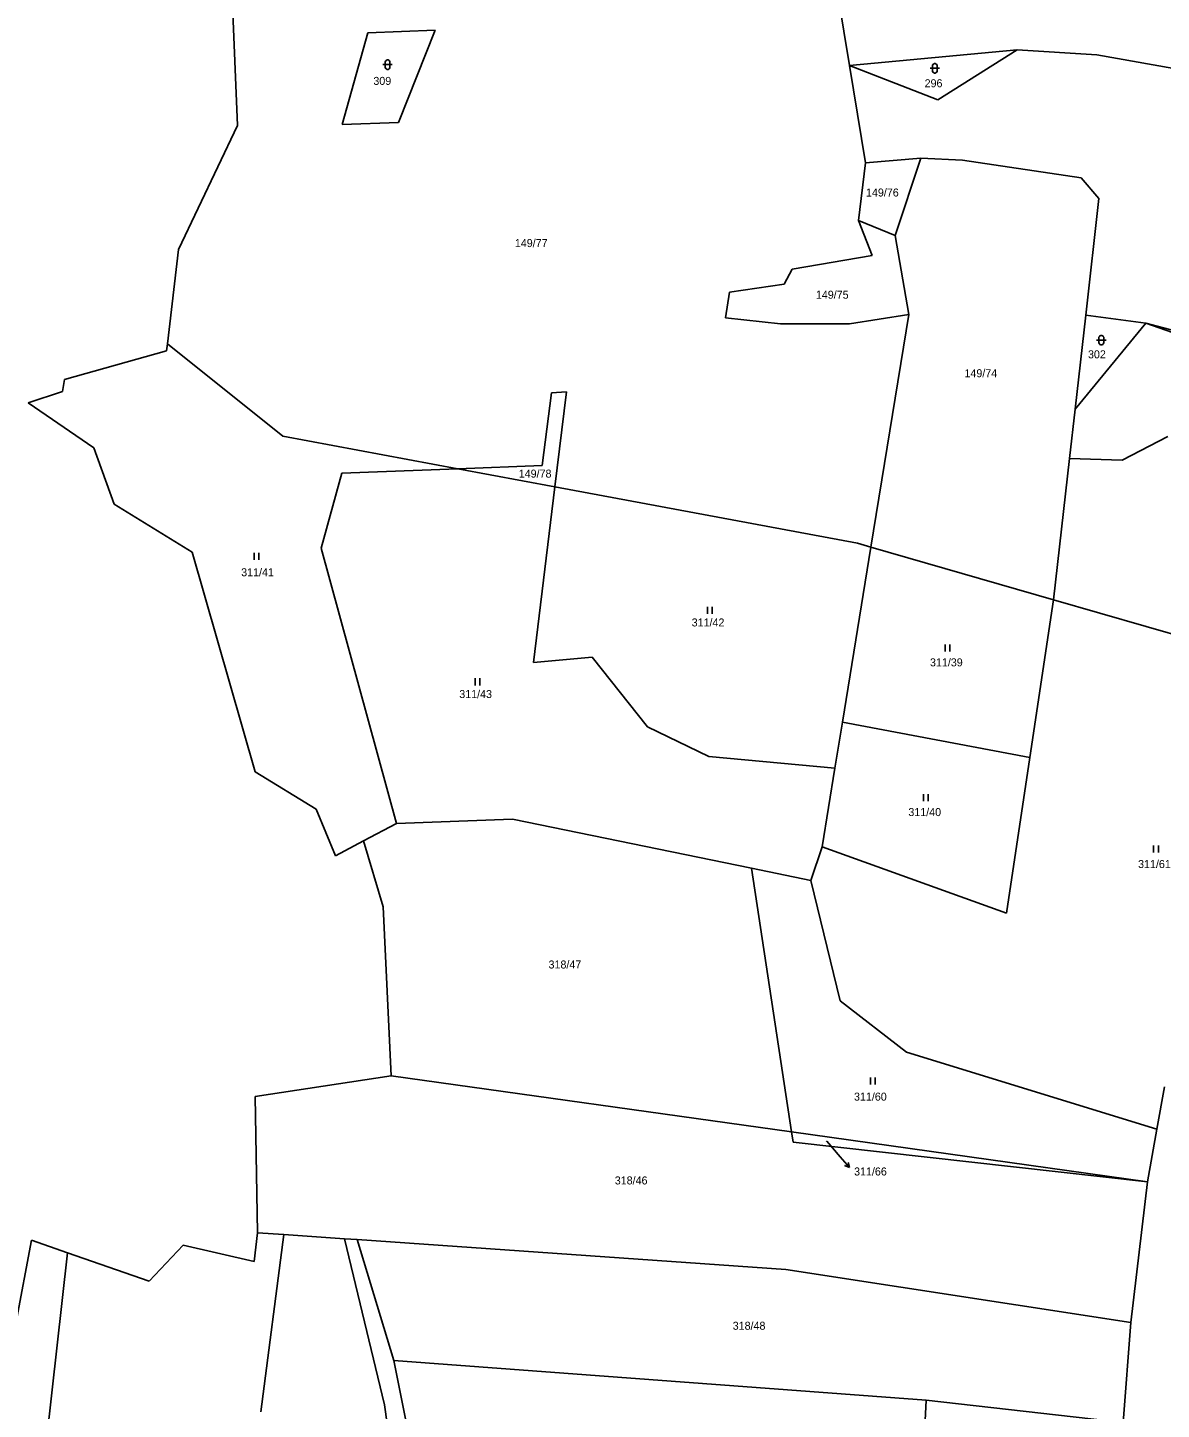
# Model space of a CAD drawing. Extents: x -791032 to -787751, y -1106872 to -1104403.
# Drawn here: x -790328.9 to -790088.1, y -1105221.6 to -1104928.1 of the extents above; entities that cross this region are included whole.
import ezdxf

# ---------------------------------------------------------------- set-up
doc = ezdxf.new("R2010")
doc.units = 0
for name, color, linetype in [('Komunikace', 7, 'Continuous'), ('Vrstva 1', 7, 'Continuous'), ('Vrstva 14', 7, 'Continuous'), ('Vrstva 16', 7, 'Continuous'), ('Vrstva 23', 7, 'Continuous')]:
    doc.layers.add(name, color=color, linetype=linetype)

msp = doc.modelspace()

# ---------------------------------------------------------------- linework, layer by layer
at = {"layer": 'Komunikace'}
msp.add_line((-790159.18, -1105164.64), (-790156.32, -1105167.96), dxfattribs=at)
at = {"layer": 'Vrstva 1'}
for p, q in [((-790284.33, -1104948.87), (-790286.85, -1104886.33)), ((-790154.32, -1104936.14), (-790157.45, -1104916.94)), ((-790256.62, -1104929.18), (-790262.09, -1104948.68)), ((-790242.35, -1104928.65), (-790256.62, -1104929.18)), ((-790250.16, -1104948.27), (-790242.35, -1104928.65)), ((-790154.32, -1104936.14), (-790118.75, -1104932.83)), ((-790118.75, -1104932.83), (-790135.55, -1104943.46)), ((-790118.75, -1104932.83), (-790101.83, -1104933.88)), ((-790101.83, -1104933.88), (-790085.47, -1104936.77)), ((-790135.55, -1104943.46), (-790154.32, -1104936.14)), ((-790154.32, -1104936.14), (-790150.95, -1104956.8)), ((-790262.09, -1104948.68), (-790250.16, -1104948.27)), ((-790296.86, -1104975.22), (-790284.33, -1104948.87)), ((-790150.95, -1104956.8), (-790152.44, -1104969.03)), ((-790139.2, -1104955.79), (-790150.95, -1104956.8)), ((-790139.2, -1104955.79), (-790144.6, -1104972.24)), ((-790139.2, -1104955.79), (-790130.36, -1104956.23)), ((-790130.36, -1104956.23), (-790105.11, -1104960)), ((-790105.11, -1104960), (-790101.35, -1104964.42)), ((-790104.14, -1104989.14), (-790101.35, -1104964.42)), ((-790152.44, -1104969.03), (-790144.6, -1104972.24)), ((-790152.44, -1104969.03), (-790149.54, -1104976.52)), ((-790144.6, -1104972.24), (-790141.7, -1104989.03)), ((-790299.2, -1104995.25), (-790296.86, -1104975.22)), ((-790149.54, -1104976.52), (-790166.54, -1104979.37)), ((-790166.54, -1104979.37), (-790168.19, -1104982.58)), ((-790168.19, -1104982.58), (-790179.82, -1104984.32)), ((-790179.82, -1104984.32), (-790180.65, -1104989.76)), ((-790180.65, -1104989.76), (-790169, -1104991.05)), ((-790154.34, -1104991.04), (-790141.7, -1104989.03)), ((-790141.7, -1104989.03), (-790149.78, -1105038.46)), ((-790106.4, -1105009.16), (-790104.14, -1104989.14)), ((-790104.14, -1104989.14), (-790091.42, -1104990.87)), ((-790169, -1104991.05), (-790154.34, -1104991.04)), ((-790091.42, -1104990.87), (-790106.4, -1105009.16)), ((-790091.42, -1104990.87), (-790058.39, -1104999.65)), ((-790091.42, -1104990.87), (-790047.29, -1105006.49)), ((-790299.38, -1104996.76), (-790299.2, -1104995.25)), ((-790274.71, -1105014.88), (-790299.2, -1104995.25)), ((-790299.38, -1104996.76), (-790321.05, -1105002.84)), ((-790321.05, -1105002.84), (-790321.52, -1105005.4)), ((-790321.52, -1105005.4), (-790328.79, -1105007.8)), ((-790219.62, -1105021.12), (-790217.65, -1105005.65)), ((-790217.65, -1105005.65), (-790214.42, -1105005.46)), ((-790214.42, -1105005.46), (-790216.9, -1105025.66)), ((-790328.79, -1105007.8), (-790314.83, -1105017.36)), ((-790106.4, -1105009.16), (-790107.58, -1105019.59)), ((-790237.55, -1105021.81), (-790274.71, -1105014.88)), ((-790096.42, -1105019.98), (-790086.71, -1105014.98)), ((-790314.83, -1105017.36), (-790310.49, -1105029.34)), ((-790262.13, -1105022.75), (-790237.55, -1105021.81)), ((-790237.55, -1105021.81), (-790219.62, -1105021.12)), ((-790216.9, -1105025.66), (-790237.55, -1105021.81)), ((-790107.58, -1105019.59), (-790110.97, -1105049.63)), ((-790107.58, -1105019.59), (-790096.42, -1105019.98)), ((-790262.13, -1105022.75), (-790266.58, -1105038.66)), ((-790216.9, -1105025.66), (-790221.48, -1105062.93)), ((-790152.63, -1105037.64), (-790216.9, -1105025.66)), ((-790310.49, -1105029.34), (-790293.92, -1105039.5)), ((-790293.92, -1105039.5), (-790280.58, -1105086.16)), ((-790266.58, -1105038.66), (-790250.56, -1105097.18)), ((-790149.78, -1105038.46), (-790155.85, -1105075.65)), ((-790149.78, -1105038.46), (-790152.63, -1105037.64)), ((-790110.97, -1105049.63), (-790149.78, -1105038.46)), ((-790110.97, -1105049.63), (-790116, -1105083.16)), ((-790030.2, -1105072.88), (-790110.97, -1105049.63)), ((-790221.48, -1105062.93), (-790208.96, -1105061.81)), ((-790208.96, -1105061.81), (-790197.25, -1105076.62)), ((-790197.25, -1105076.62), (-790184.19, -1105082.9)), ((-790155.85, -1105075.65), (-790157.44, -1105085.39)), ((-790155.85, -1105075.65), (-790116, -1105083.16)), ((-790184.19, -1105082.9), (-790157.44, -1105085.39)), ((-790116, -1105083.16), (-790120.95, -1105116.22)), ((-790280.58, -1105086.16), (-790267.62, -1105094.08)), ((-790157.44, -1105085.39), (-790160.16, -1105102.08)), ((-790267.62, -1105094.08), (-790263.54, -1105104.02)), ((-790257.56, -1105100.87), (-790250.56, -1105097.18)), ((-790250.56, -1105097.18), (-790225.94, -1105096.27)), ((-790225.94, -1105096.27), (-790175.14, -1105106.68)), ((-790263.54, -1105104.02), (-790257.56, -1105100.87)), ((-790253.36, -1105114.87), (-790257.56, -1105100.87)), ((-790160.16, -1105102.08), (-790162.57, -1105109.26)), ((-790120.95, -1105116.22), (-790160.16, -1105102.08)), ((-790175.14, -1105106.68), (-790162.57, -1105109.26)), ((-790166.64, -1105162.68), (-790175.14, -1105106.68)), ((-790162.57, -1105109.26), (-790156.28, -1105134.85)), ((-790251.71, -1105150.73), (-790253.36, -1105114.87)), ((-790156.28, -1105134.85), (-790142.24, -1105145.73)), ((-790089.04, -1105162.06), (-790142.24, -1105145.73)), ((-790280.56, -1105155.16), (-790251.71, -1105150.73)), ((-790251.71, -1105150.73), (-790166.64, -1105162.68)), ((-790089.04, -1105162.06), (-790087.45, -1105153.07)), ((-790280.06, -1105184.08), (-790280.56, -1105155.16)), ((-790166.64, -1105162.68), (-790091.02, -1105173.3)), ((-790166.31, -1105164.85), (-790166.64, -1105162.68)), ((-790091.02, -1105173.3), (-790089.04, -1105162.06)), ((-790166.31, -1105164.85), (-790091.02, -1105173.3)), ((-790091.02, -1105173.3), (-790094.59, -1105203.13)), ((-790334.77, -1105221.04), (-790328.05, -1105185.69)), ((-790328.05, -1105185.69), (-790320.41, -1105188.35)), ((-790280.76, -1105190.21), (-790280.06, -1105184.08)), ((-790280.06, -1105184.08), (-790274.45, -1105184.47)), ((-790274.45, -1105184.47), (-790279.4, -1105222.16)), ((-790274.45, -1105184.47), (-790261.63, -1105185.37)), ((-790261.63, -1105185.37), (-790258.9, -1105185.56)), ((-790261.63, -1105185.37), (-790253.11, -1105220.65)), ((-790258.9, -1105185.56), (-790251.1, -1105211.23)), ((-790258.9, -1105185.56), (-790167.83, -1105191.93)), ((-790341.9, -1105379.69), (-790320.41, -1105188.35)), ((-790320.41, -1105188.35), (-790303.06, -1105194.37)), ((-790303.06, -1105194.37), (-790295.83, -1105186.76)), ((-790295.83, -1105186.76), (-790280.76, -1105190.21)), ((-790167.83, -1105191.93), (-790094.59, -1105203.13)), ((-790096.17, -1105224.41), (-790094.59, -1105203.13)), ((-790251.1, -1105211.23), (-790246.36, -1105235.15)), ((-790138.04, -1105219.63), (-790251.1, -1105211.23)), ((-790253.11, -1105220.65), (-790251.03, -1105234.94)), ((-790138.93, -1105238.24), (-790138.04, -1105219.63)), ((-790096.17, -1105224.41), (-790138.04, -1105219.63))]:
    msp.add_line(p, q, dxfattribs=at)
at = {"layer": 'Vrstva 16'}
for p, q in [((-790156.32, -1105167.96), (-790154.36, -1105170.232)), ((-790154.36, -1105170.232), (-790155.392, -1105169.801)), ((-790154.36, -1105170.232), (-790154.635, -1105169.148))]:
    msp.add_line(p, q, dxfattribs=at)
at = {"layer": 'Vrstva 23'}
for p, q in [((-790253.44, -1104935.96), (-790251.44, -1104935.96)), ((-790252.94, -1104935.36), (-790252.84, -1104935.16)), ((-790252.94, -1104936.56), (-790252.94, -1104935.36)), ((-790252.84, -1104936.76), (-790252.94, -1104936.56)), ((-790252.84, -1104935.16), (-790252.74, -1104935.06)), ((-790252.74, -1104936.86), (-790252.84, -1104936.76)), ((-790252.74, -1104935.06), (-790252.54, -1104934.96)), ((-790252.54, -1104936.96), (-790252.74, -1104936.86)), ((-790252.54, -1104934.96), (-790252.34, -1104934.96)), ((-790252.34, -1104936.96), (-790252.54, -1104936.96)), ((-790252.34, -1104934.96), (-790252.14, -1104935.06)), ((-790252.14, -1104936.86), (-790252.34, -1104936.96)), ((-790252.14, -1104935.06), (-790252.04, -1104935.16)), ((-790252.04, -1104936.76), (-790252.14, -1104936.86)), ((-790252.04, -1104935.16), (-790251.94, -1104935.36)), ((-790251.94, -1104936.56), (-790252.04, -1104936.76)), ((-790251.94, -1104935.36), (-790251.94, -1104936.56)), ((-790137.21, -1104936.74), (-790135.21, -1104936.74)), ((-790136.71, -1104936.14), (-790136.61, -1104935.94)), ((-790136.71, -1104937.34), (-790136.71, -1104936.14)), ((-790136.61, -1104935.94), (-790136.51, -1104935.84)), ((-790136.51, -1104935.84), (-790136.31, -1104935.74)), ((-790136.31, -1104935.74), (-790136.11, -1104935.74)), ((-790136.11, -1104935.74), (-790135.91, -1104935.84)), ((-790135.91, -1104935.84), (-790135.81, -1104935.94)), ((-790135.81, -1104935.94), (-790135.71, -1104936.14)), ((-790135.71, -1104936.14), (-790135.71, -1104937.34)), ((-790136.61, -1104937.54), (-790136.71, -1104937.34)), ((-790136.51, -1104937.64), (-790136.61, -1104937.54)), ((-790136.31, -1104937.74), (-790136.51, -1104937.64)), ((-790136.11, -1104937.74), (-790136.31, -1104937.74)), ((-790135.91, -1104937.64), (-790136.11, -1104937.74)), ((-790135.81, -1104937.54), (-790135.91, -1104937.64)), ((-790135.71, -1104937.34), (-790135.81, -1104937.54)), ((-790101.84, -1104994.48), (-790099.84, -1104994.48)), ((-790101.34, -1104993.88), (-790101.24, -1104993.68)), ((-790101.34, -1104995.08), (-790101.34, -1104993.88)), ((-790101.24, -1104995.28), (-790101.34, -1104995.08)), ((-790101.24, -1104993.68), (-790101.14, -1104993.58)), ((-790101.14, -1104995.38), (-790101.24, -1104995.28)), ((-790101.14, -1104993.58), (-790100.94, -1104993.48)), ((-790100.94, -1104995.48), (-790101.14, -1104995.38)), ((-790100.94, -1104993.48), (-790100.74, -1104993.48)), ((-790100.74, -1104995.48), (-790100.94, -1104995.48)), ((-790100.74, -1104993.48), (-790100.54, -1104993.58)), ((-790100.54, -1104995.38), (-790100.74, -1104995.48)), ((-790100.54, -1104993.58), (-790100.44, -1104993.68)), ((-790100.44, -1104995.28), (-790100.54, -1104995.38)), ((-790100.44, -1104993.68), (-790100.34, -1104993.88)), ((-790100.34, -1104995.08), (-790100.44, -1104995.28)), ((-790100.34, -1104993.88), (-790100.34, -1104995.08)), ((-790280.8, -1105041.18), (-790280.8, -1105039.68)), ((-790279.8, -1105039.68), (-790279.8, -1105041.18)), ((-790184.5, -1105052.6), (-790184.5, -1105051.1)), ((-790183.5, -1105051.1), (-790183.5, -1105052.6)), ((-790134, -1105060.61), (-790134, -1105059.11)), ((-790133, -1105059.11), (-790133, -1105060.61)), ((-790233.85, -1105067.81), (-790233.85, -1105066.31)), ((-790232.85, -1105066.31), (-790232.85, -1105067.81)), ((-790138.63, -1105092.42), (-790138.63, -1105090.92)), ((-790137.63, -1105090.92), (-790137.63, -1105092.42)), ((-790089.73, -1105103.3), (-790089.73, -1105101.8)), ((-790088.73, -1105101.8), (-790088.73, -1105103.3)), ((-790149.88, -1105152.63), (-790149.88, -1105151.13)), ((-790148.88, -1105151.13), (-790148.88, -1105152.63))]:
    msp.add_line(p, q, dxfattribs=at)

# ---------------------------------------------------------------- texts
at = {"layer": 'Vrstva 14'}
for s, height, p in [('309', 1.7, (-790255.466, -1104940.26)), ('296', 1.7, (-790138.377, -1104940.76)), ('149/76', 1.7, (-790150.826, -1104963.97)), ('149/77', 1.7, (-790225.412, -1104974.71)), ('149/75', 1.7, (-790161.472, -1104985.68)), ('302', 1.7, (-790103.676, -1104998.34)), ('149/74', 1.7, (-790129.911, -1105002.36)), ('149/78', 1.7, (-790224.585, -1105023.68)), ('311/41', 1.7, (-790283.545, -1105044.64)), ('311/42', 1.7, (-790187.852, -1105055.3)), ('311/39', 1.7, (-790137.236, -1105063.78)), ('311/43', 1.7, (-790237.222, -1105070.51)), ('311/40', 1.7, (-790141.831, -1105095.58)), ('311/61', 1.7, (-790093.04, -1105106.62)), ('318/47', 1.7, (-790218.255, -1105127.96)), ('311/60', 1.7, (-790153.376, -1105156.03)), ('311/66', 0.1, (-790159.403, -1105164.64)), ('318/46', 1.7, (-790204.189, -1105173.83)), ('318/48', 1.7, (-790179.139, -1105204.7))]:
    msp.add_text(s, height=height, dxfattribs=at).set_placement(p)
at = {"layer": 'Vrstva 16'}
msp.add_text('311/66', height=1.7, dxfattribs=at).set_placement((-790153.36, -1105171.93))

doc.saveas('drawing.dxf')
